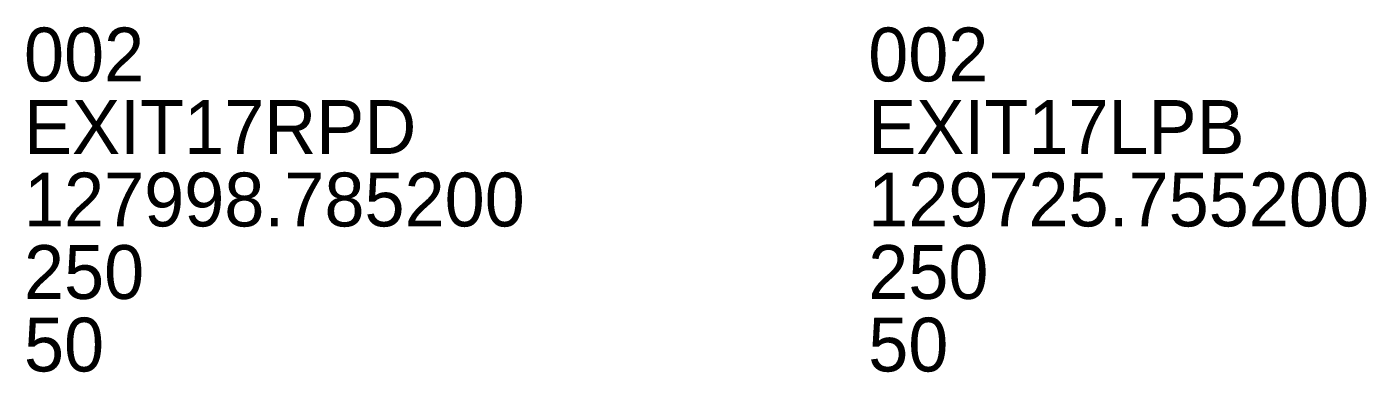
# Model space of a CAD drawing. Extents: x -90830 to 2015517, y -20856 to 836331.
# Drawn here: x 14485 to 24430, y 47749 to 50315 of the extents above; entities that cross this region are included whole.
import ezdxf

# ---------------------------------------------------------------- set-up
doc = ezdxf.new("R2010")
doc.units = 0
doc.layers.add('RD_GPK_Profile_Cell', color=7, linetype='Continuous')

msp = doc.modelspace()

# ---------------------------------------------------------------- texts
at = {"layer": 'RD_GPK_Profile_Cell'}
for s, p in [('002', (14463.9, 49909.3)), ('002', (20732.5, 49909.3)), ('EXIT17RPD', (14463.9, 49370.5)), ('EXIT17LPB', (20732.5, 49370.5)), ('127998.785200', (14463.9, 48831.8)), ('129725.755200', (20732.5, 48831.8)), ('250', (14463.9, 48293)), ('250', (20732.5, 48293)), ('50', (14463.9, 47754.2)), ('50', (20732.5, 47754.2))]:
    msp.add_text(s, height=400, dxfattribs=at).set_placement(p)

doc.saveas('drawing.dxf')
